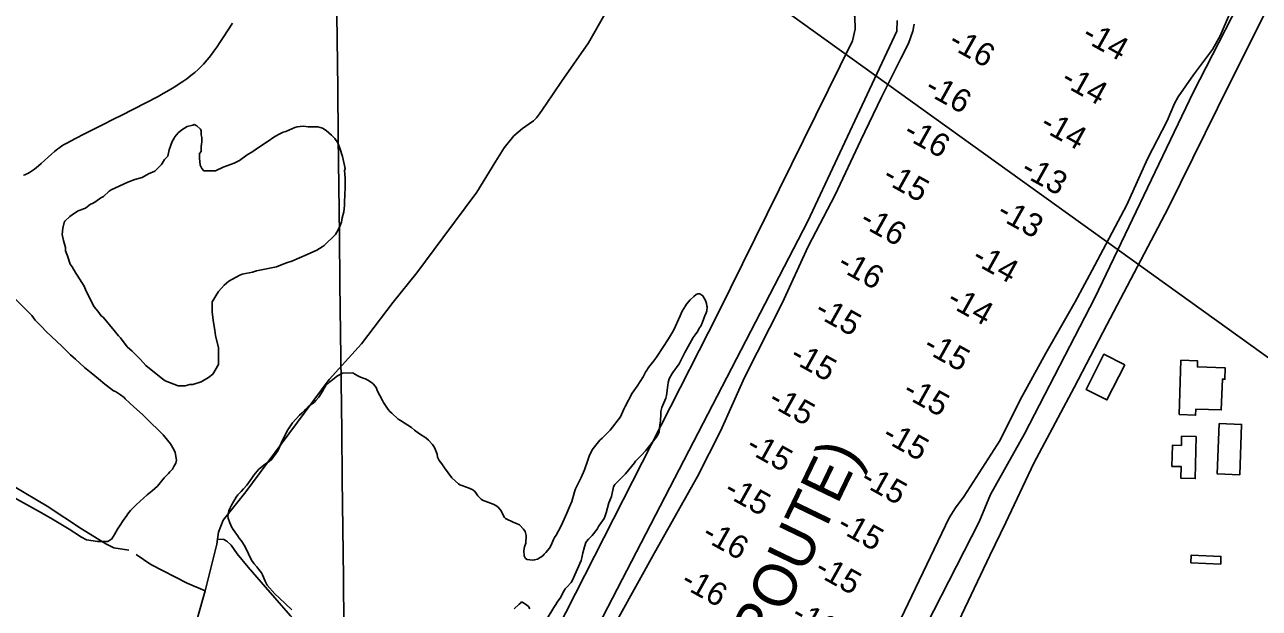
# Model space of a CAD drawing. Extents: x 3683402 to 3721514, y 487807 to 513565.
# Drawn here: x 3702711 to 3705098, y 508305 to 509434 of the extents above; entities that cross this region are included whole.
import ezdxf

# ---------------------------------------------------------------- set-up
doc = ezdxf.new("R2010")
doc.units = 0
for name, color, linetype in [('V-BLDG-OTLN', 7, 'Continuous'), ('V-GRID-MAJR', 7, 'Continuous'), ('V-LEVE-TOET', 7, 'Continuous'), ('V-RIVR-IDEN', 7, 'Continuous'), ('V-SITE-VEGE', 7, 'Continuous'), ('V-TOPO-BNDY', 7, 'Continuous'), ('V-TOPO-SHOR', 7, 'Continuous'), ('V-TOPO-SPOT', 7, 'Continuous')]:
    doc.layers.add(name, color=color, linetype=linetype)

msp = doc.modelspace()

# ---------------------------------------------------------------- linework, layer by layer
at = {"layer": 'V-BLDG-OTLN'}
for points in [[(3704837.656, 508776.353), (3704803.25, 508708.365), (3704762.91, 508728.782), (3704797.321, 508796.767)], [(3704942.727, 508679.814), (3704946.321, 508785.006), (3704978.378, 508783.912), (3704977.981, 508772.208), (3705031.983, 508770.362), (3705031.233, 508748.41000000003), (3705026.3850000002, 508748.576), (3705024.352, 508689.05700000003), (3704975.14, 508690.738), (3704974.731, 508678.723)], [(3705020.0670000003, 508662.615), (3705063.526, 508661.083), (3705060.085, 508563.506), (3705016.627, 508565.04000000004)], [(3704975.785, 508637.39400000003), (3704973.895, 508556.228), (3704946.304, 508556.871), (3704946.827, 508579.337), (3704928.935, 508579.753), (3704929.89, 508620.701), (3704947.142, 508620.299), (3704947.556, 508638.049)], [(3704965.312, 508392.977), (3704965.887, 508407.809), (3705023.686, 508405.554), (3705023.109, 508390.723)]]:
    msp.add_lwpolyline(points, close=True, dxfattribs=at)
at = {"layer": 'V-GRID-MAJR'}
msp.add_spline([(3703501.005, 493406.26900000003), (3703430.523, 499463.313), (3703360.001, 505523.825), (3703289.478, 511584.349), (3703289.438, 511587.804)], degree=3, dxfattribs=at)
at = {"layer": 'V-LEVE-TOET'}
for points in [[(3706215.8767969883, 511621.85748139), (3706128.668, 511502.824), (3705979.051, 511257.384), (3705794.631, 510923.984), (3705580.8510000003, 510516.538), (3705339.9220000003, 510024.92600000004), (3704970.565, 509304.32300000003)], [(3705039.99, 509319.773), (3705320.71, 509881.09500000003), (3705600.98, 510427.348), (3705887.338, 510975.43), (3706163.255, 511459.96400000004), (3706271.884440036, 511622.5092043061)], [(3703957.778, 509729.91000000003), (3704296.896, 509477.191), (3704310.304, 509464.05100000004), (3704315.713, 509449.55700000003), (3704316.592, 509425.64), (3704311.1380000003, 509402.977), (3704051.23, 508876.148), (3703646.457, 508080.34)], [(3703718.002, 508075.62700000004), (3704224.964, 509054.287), (3704396.7770000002, 509421.829), (3704397.393, 509442.514)], [(3704216.938, 507812.419), (3704409.626, 508186.367), (3704555.839, 508472.243), (3704578.023, 508525.186), (3704643.481, 508643.009), (3704779.804, 508906.098), (3704918.198, 509195.26900000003), (3704970.565, 509304.32300000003)], [(3704223.897, 507680.257), (3704390.096, 508013.49100000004), (3704576.872, 508407.45900000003), (3704607.899, 508471.375), (3704662.0130000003, 508586.233), (3704740.001, 508732.431), (3704803.213, 508853.806), (3704921.27, 509079.57300000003), (3705040.568, 509320.943)]]:
    msp.add_lwpolyline(points, dxfattribs=at)
at = {"layer": 'V-SITE-VEGE'}
for points in [[(3703112.163, 509437.32), (3703094.575, 509409.912), (3703087.89, 509399.723), (3703081.904, 509390.923), (3703076.521, 509383.34500000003), (3703071.674, 509376.835), (3703067.301, 509371.239), (3703063.373, 509366.43700000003), (3703056.218, 509358.257), (3703050.594, 509352.336), (3703046.213, 509348.027), (3703039.362, 509341.797), (3703032.1410000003, 509335.87), (3703024.224, 509329.905), (3703016.691, 509324.55700000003), (3703009.544, 509319.74), (3703002.773, 509315.38), (3702989.9050000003, 509307.571), (3702978.5, 509301.06700000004), (3702968.426, 509295.576), (3702896.94, 509258.927), (3702883.856, 509252.081), (3702860.822, 509240.356), (3702826.182, 509222.999), (3702808.936, 509214.246), (3702791.804, 509205.335), (3702786.94, 509202.587), (3702782.511, 509199.787), (3702778.46, 509196.987), (3702774.744, 509194.229), (3702767.949, 509188.773), (3702762.147, 509183.765), (3702742.265, 509165.69800000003), (3702737.254, 509161.30700000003), (3702729.586, 509155.036), (3702725.6580000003, 509152.087), (3702720.055, 509148.276), (3702716.731, 509146.463), (3702713.556, 509145.056), (3702710.646, 509144.032), (3702708.045, 509143.342)], [(3703048.923, 509185.31200000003), (3703048.896, 509175.971), (3703050.188, 509162.626), (3703051.515, 509159.949), (3703052.836, 509155.943), (3703056.828, 509151.927), (3703079.511, 509151.858), (3703094.2120000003, 509158.487), (3703115.585, 509166.427), (3703126.275, 509171.731), (3703140.986, 509182.363), (3703151.683, 509189.00200000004), (3703161.042, 509195.646), (3703179.761, 509207.598), (3703194.472, 509218.227), (3703203.827, 509223.538), (3703210.508, 509226.186), (3703215.849, 509227.505), (3703233.22, 509235.457), (3703237.228, 509236.78), (3703249.242, 509238.076), (3703258.578, 509236.71400000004), (3703277.258, 509236.657), (3703286.591, 509233.962), (3703293.251, 509229.938), (3703303.901, 509220.564), (3703310.5500000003, 509213.871), (3703315.863, 509205.849), (3703319.832, 509195.163), (3703325.122, 509179.135), (3703330.389, 509156.433), (3703329.044, 509152.433), (3703330.3340000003, 509137.751), (3703330.2770000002, 509119.071), (3703328.858, 509091.053), (3703328.8370000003, 509084.38), (3703327.467, 509072.37700000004), (3703324.762, 509060.376), (3703323.404, 509052.374), (3703320.713, 509045.71), (3703316.686, 509037.71400000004), (3703311.3200000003, 509028.392), (3703289.9050000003, 509007.10500000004), (3703285.895, 509004.449), (3703275.2, 508997.809), (3703256.4930000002, 508989.86100000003), (3703227.096, 508976.606), (3703215.075, 508972.639), (3703197.71, 508966.02), (3703158.986, 508958.131), (3703150.972, 508955.487), (3703130.9450000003, 508951.545), (3703125.6, 508948.893), (3703105.552, 508938.278), (3703096.186, 508930.30100000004), (3703085.475, 508918.322), (3703073.404, 508898.344), (3703073.345, 508878.329), (3703075.952, 508858.308), (3703078.573, 508843.619), (3703079.878, 508832.941), (3703085.1410000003, 508808.906), (3703085.0470000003, 508776.879), (3703074.3140000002, 508758.232), (3703066.288, 508751.58400000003), (3703051.585, 508743.62200000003), (3703035.555, 508738.33400000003), (3703030.218, 508738.348), (3703020.869, 508735.708), (3703007.526, 508735.749), (3702982.201, 508745.168), (3702976.876, 508749.186), (3702964.895, 508758.564), (3702944.927, 508774.637), (3702934.29, 508786.679), (3702918.326, 508802.739), (3702909.009, 508810.773), (3702895.718, 508828.161), (3702891.7260000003, 508832.177), (3702883.753, 508842.876), (3702862.481, 508868.294), (3702858.485, 508870.974), (3702851.841, 508880.336), (3702845.196, 508888.36600000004), (3702831.931, 508913.755), (3702827.949, 508921.775), (3702825.301, 508928.456), (3702812.022, 508949.84500000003), (3702809.366, 508953.857), (3702802.73, 508965.887), (3702798.7430000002, 508971.234), (3702793.455, 508987.264), (3702789.48, 508996.617), (3702789.5, 509003.29000000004), (3702785.537, 509016.645), (3702782.906, 509028.662), (3702784.274, 509040.668), (3702786.977, 509051.336), (3702788.321, 509053.998), (3702797.688, 509063.31), (3702807.0500000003, 509069.954)], [(3702807.0500000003, 509069.954), (3702813.7320000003, 509073.939), (3702817.74, 509075.26), (3702824.421, 509077.908), (3702828.429, 509079.229), (3702837.792, 509087.206), (3702841.798, 509088.52900000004), (3702848.485, 509092.51300000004), (3702857.842, 509099.156), (3702863.1890000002, 509101.809), (3702873.898, 509112.452), (3702877.9080000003, 509115.108), (3702909.978, 509129.688), (3702923.3370000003, 509134.98600000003), (3702938.029, 509138.945), (3702950.057, 509145.581), (3702962.083, 509150.881), (3702975.469, 509164.185), (3702980.835, 509173.507), (3702987.526, 509180.161), (3702990.231, 509192.16000000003), (3702995.617, 509208.157), (3702999.642, 509214.81700000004), (3703000.981, 509217.482), (3703007.68, 509225.469), (3703014.369, 509230.78500000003), (3703025.063, 509237.423), (3703035.7460000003, 509240.061), (3703038.418, 509241.38800000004), (3703043.747, 509238.701), (3703050.399, 509232.01), (3703051.7260000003, 509229.338), (3703051.702, 509221.332), (3703053.021, 509215.989), (3703052.9960000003, 509207.983), (3703051.632, 509198.646), (3703051.603, 509189.305), (3703048.923, 509185.31200000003)], [(3702674.472, 508922.052), (3702724.56, 508871.658), (3702730.887, 508862.977), (3702742.9760000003, 508850.234), (3702752.188, 508840.967), (3702783.285, 508811.998), (3702799.404, 508795.78), (3702804.588, 508791.143), (3702808.616, 508787.088), (3702826.471, 508770.864), (3702839.144, 508761.009), (3702853.545, 508748.838), (3702865.643, 508738.985), (3702876.589, 508730.289), (3702882.3510000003, 508726.232), (3702886.387, 508724.483), (3702896.187, 508718.101), (3702903.1010000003, 508712.88300000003), (3702904.825, 508710.569), (3702921.5270000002, 508694.924), (3702938.2260000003, 508679.86100000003), (3702944.563, 508673.488), (3702978.5330000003, 508641.045), (3702992.34, 508623.67600000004), (3702999.236, 508612.10500000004), (3703001.5300000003, 508606.903), (3703004.37, 508591.879), (3703002.623, 508586.11), (3702999.136, 508579.19200000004), (3702996.234, 508574.58), (3702991.019, 508569.398), (3702988.699, 508565.941), (3702980.591, 508557.88), (3702967.259, 508541.175)], [(3703911.9050000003, 508763.112), (3703913.889, 508766.244), (3703915.431, 508769.373), (3703916.531, 508771.163), (3703924.273, 508781.014), (3703928.917, 508786.613), (3703933.558, 508793.103), (3703955.414, 508826.43700000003), (3703963.355, 508839.63), (3703965.779, 508844.101), (3703978.092, 508871.359), (3703981.828, 508879.85000000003), (3703988, 508890.58400000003), (3703990.431, 508893.717), (3703997.511, 508902.229), (3704004.378, 508908.733), (3704008.8140000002, 508912.324), (3704012.369, 508913.905), (3704016.1580000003, 508913.706), (3704017.946, 508912.602), (3704021.751, 508909.952), (3704027.154, 508900.849), (3704028.975, 508894.621), (3704029.667, 508890.615), (3704029.9020000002, 508888.61), (3704029.503, 508881.032), (3704027.758, 508875.007), (3704026.656, 508872.771), (3704021.393, 508858.924), (3704017.651, 508851.326), (3704015.003, 508847.074), (3704011.919, 508841.485), (3704007.061, 508834.102), (3704003.305, 508828.956), (3703986.991, 508800.112), (3703981.494, 508788.268), (3703975.985, 508777.985), (3703964.055, 508761.202), (3703962.285, 508759.186), (3703956.998, 508749.12700000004), (3703955.036, 508742.208), (3703954.399, 508737.07800000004), (3703951.4, 508717.00800000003), (3703950.096, 508711.873), (3703942.631, 508693.558), (3703940.894, 508685.97000000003), (3703940.48, 508681.06700000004), (3703939.669, 508667.694), (3703938.598, 508660.11), (3703937.568, 508646.735), (3703935.592, 508641.822), (3703931.842, 508635.782), (3703911.94, 508610.704), (3703903.528, 508601.74), (3703891.347, 508589.635)], [(3703227.09, 508302.16500000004), (3703203.336, 508324.525), (3703194.369, 508333.161), (3703179.562, 508349.783), (3703175.727, 508357.78), (3703170.529, 508369.782), (3703168.274, 508373.777), (3703163.557, 508380.21), (3703159.293, 508385.086), (3703154.356, 508391.07300000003), (3703149.41, 508398.173), (3703143.321, 508410.392), (3703136.548, 508425.055), (3703129.122, 508436.598), (3703125.5300000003, 508441.032), (3703122.157, 508446.135), (3703119.914, 508448.572), (3703113.842, 508457.672), (3703110.69, 508462.777), (3703109.113, 508466.109), (3703107.3030000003, 508470.556), (3703104.126, 508479.67100000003), (3703103.436, 508483.456), (3703105.378, 508493.94), (3703107.1350000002, 508497.962), (3703110.659, 508504.667), (3703119.478, 508520.097), (3703122.794, 508524.572), (3703128.9930000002, 508531.072), (3703133.861, 508536.45), (3703140.2800000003, 508543.618), (3703149.7800000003, 508556.821), (3703153.758, 508562.64), (3703163.492, 508574.064), (3703176.128, 508584.61100000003), (3703183.2320000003, 508588.889), (3703188.774, 508593.378), (3703200.038, 508609.713), (3703203.114, 508616.863), (3703207.503, 508628.032), (3703219.623, 508650.163), (3703228.6750000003, 508663.809), (3703242.1780000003, 508678.598), (3703247.273, 508683.531), (3703251.705, 508687.57), (3703256.577, 508692.501), (3703259.897, 508696.085), (3703262.558, 508698.33), (3703270.102, 508703.501), (3703273.867, 508707.313), (3703279.1750000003, 508713.80700000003), (3703287.123, 508725.663), (3703289.325, 508730.13300000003), (3703291.309, 508733.711), (3703292.411, 508735.499), (3703299.723, 508742.454), (3703306.598, 508747.843), (3703315.466, 508755.027), (3703325.239, 508760.21)], [(3703325.239, 508760.21), (3703344.844, 508760.776), (3703349.094, 508758.128), (3703356.024, 508754.159), (3703360.0470000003, 508752.401), (3703366.969, 508749.993), (3703369.65, 508748.895), (3703373.895, 508746.69200000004), (3703381.501, 508741.836), (3703384.414, 508739.179), (3703388.448, 508735.194), (3703390.924, 508731.19800000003), (3703392.286, 508726.75), (3703402.211, 508707.202), (3703404.687, 508703.206), (3703405.59, 508701.208), (3703413.68, 508689.892), (3703416.823, 508686.124), (3703420.186, 508682.579), (3703432.7320000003, 508671.29000000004), (3703437.2090000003, 508668.19800000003), (3703444.586, 508664.235), (3703458.234, 508654.958), (3703464.056, 508650.091), (3703473.682, 508643.02), (3703485.986, 508634.85000000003), (3703491.585, 508630.205), (3703498.989, 508622.005), (3703503.034, 508616.23600000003), (3703504.611, 508613.35000000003), (3703508.238, 508603.346), (3703508.719, 508597.333), (3703512.1, 508590.892), (3703517.04, 508584.68200000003), (3703522.211, 508577.13800000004), (3703536.811, 508557.841), (3703549.585, 508545.887), (3703552.27, 508544.343), (3703556.0670000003, 508542.80700000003), (3703569.913, 508537.544), (3703576.84, 508534.242), (3703580.198, 508531.59), (3703582.666, 508528.70900000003), (3703586.938, 508522.495), (3703592.992, 508516.292), (3703595.677, 508514.526), (3703616.45, 508506.41000000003), (3703621.812, 508503.77), (3703626.287, 508500.67600000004), (3703632.123, 508493.805), (3703635.963, 508485.137), (3703638.663, 508480.92100000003), (3703640.235, 508478.92600000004), (3703656.548, 508471.22500000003), (3703661.238, 508469.47000000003), (3703667.048, 508466.609), (3703675.342, 508458.41500000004), (3703678.046, 508453.531), (3703680.098, 508445.744), (3703679.295, 508431.257), (3703677.112, 508424.113), (3703675.8170000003, 508416.976), (3703676.1040000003, 508406.504), (3703678.807, 508401.618), (3703681.9390000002, 508399.85500000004), (3703692.1950000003, 508398.357), (3703696.65, 508398.829), (3703702.433, 508400.42600000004), (3703712.198, 508406.724), (3703715.078, 508409.86100000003), (3703718.176, 508412.999), (3703725.477, 508421.51), (3703728.785, 508427.54600000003), (3703732.952, 508438.04600000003), (3703735.156, 508442.291), (3703738.025, 508446.32), (3703747.284, 508463.08900000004), (3703753.881, 508477.61100000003), (3703758.71, 508489.45), (3703764.207, 508501.515), (3703768.379, 508511.792), (3703773.611, 508530.76300000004), (3703775.582, 508536.346), (3703786.364, 508558.24700000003), (3703792.74, 508572.99), (3703799.31, 508591.971), (3703802.159, 508599.563), (3703807.438, 508610.737), (3703809.863, 508614.54000000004), (3703822.917, 508630.218), (3703826.9020000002, 508634.25200000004), (3703839.086, 508645.912), (3703842.852, 508649.723), (3703862.523, 508675.913), (3703869.341, 508690.43700000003), (3703871.539, 508695.57300000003), (3703885.42, 508721.284), (3703894.697, 508734.711), (3703900.436, 508743.658), (3703906.396, 508753.276), (3703911.9050000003, 508763.112)], [(3703891.347, 508589.635), (3703889.807, 508586.505), (3703872.556, 508565.009), (3703851.96, 508544.386), (3703849.09, 508539.913), (3703845.191, 508521.61600000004), (3703840.1410000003, 508509.33), (3703834.6890000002, 508489.911), (3703832.94, 508484.33), (3703830.966, 508479.194), (3703824.787, 508469.575), (3703820.367, 508463.31), (3703817.725, 508458.169), (3703807.551, 508445.853), (3703800.907, 508439.12700000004), (3703797.147, 508434.425), (3703795.822, 508432.412), (3703792.754, 508423.925), (3703789.93, 508412.32300000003), (3703787.98, 508402.951), (3703786.676, 508397.819), (3703769.972, 508359.83900000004), (3703767.1010000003, 508355.364), (3703759.1380000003, 508345.734), (3703755.593, 508342.816), (3703750.52, 508333.64900000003), (3703747, 508326.72000000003), (3703740.153, 508316.876), (3703737.73, 508312.626), (3703733.532, 508306.36100000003), (3703720.957, 508285.564)], [(3702967.259, 508541.175), (3702957.416, 508532.54000000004), (3702947.571, 508524.48600000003), (3702926.147, 508505.494), (3702915.1410000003, 508494.556), (3702909.923, 508487.64), (3702908.182, 508484.75800000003), (3702901.223, 508474.961), (3702895.419, 508465.74100000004), (3702890.2, 508458.249), (3702884.392, 508447.87200000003), (3702879.17, 508439.22500000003), (3702871.648, 508434.628), (3702851.436, 508434.689), (3702830.077, 508437.642), (3702820.276, 508442.869), (3702796.646, 508457.956), (3702760.906, 508479.43200000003), (3702737.27, 508493.36), (3702685.382, 508521.81700000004)], [(3703687.2, 508303.85000000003), (3703684.501, 508308.516), (3703680.6920000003, 508311.83400000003), (3703673.532, 508316.468), (3703671.521, 508317.568), (3703669.0840000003, 508315.104), (3703666.646, 508313.085), (3703657.119, 508304.115)]]:
    msp.add_lwpolyline(points, dxfattribs=at)
at = {"layer": 'V-TOPO-BNDY'}
msp.add_line((3706795.188, 507581.599), (3703314.841, 510084.566), dxfattribs=at)
at = {"layer": 'V-TOPO-SHOR'}
for points in [[(3703832.508, 509454.73600000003), (3703801.0530000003, 509399.543), (3703748.2800000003, 509324.69200000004), (3703718.889, 509280.66500000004), (3703705.804, 509262.056), (3703700.395, 509254.446), (3703694.6040000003, 509248.574), (3703686.225, 509242.781), (3703672.997, 509233.677), (3703656.148, 509219.071), (3703637.745, 509195.871), (3703621.869, 509170.43700000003), (3703585.0810000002, 509110.222), (3703519.381, 509021.943), (3703468.554, 508954.375), (3703423.227, 508897.439), (3703362.074, 508816.795), (3703299.116, 508747.863), (3703206.8340000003, 508622.81200000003), (3703138.4280000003, 508530.728), (3703094.4620000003, 508475.909), (3703085.551, 508452.427), (3703083.673, 508439.162), (3703082.262, 508429.204), (3703059.2630000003, 508339.20900000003), (3703030.202, 508234.284)], [(3705040.22, 509454.48000000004), (3705022.24, 509412.74), (3705007.519, 509386.7)], [(3704430.436, 509435.246), (3704428.15, 509421.706), (3704419.463, 509398.03500000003), (3704404.9790000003, 509368.907), (3704367.0670000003, 509294.026), (3704327.024, 509210.76), (3704277.399, 509105.259), (3704225.583, 509004.987), (3704175.361, 508895.28), (3704102.545, 508751.998), (3704056.756, 508649.197), (3704011.386, 508560.461), (3703928.1, 508412.331), (3703859.613, 508288.157), (3703767.9960000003, 508112.59), (3703689.998, 507953.036), (3703598.679, 507771.829), (3703527.088, 507622.407), (3703421.384, 507415.354), (3703330.873, 507245.385), (3703272.3370000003, 507131.575)], [(3705007.519, 509386.7), (3704970.258, 509337.177), (3704940.646, 509294.857), (3704933.756, 509282.055), (3704919.728, 509248.09500000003), (3704881.289, 509174.914), (3704841.914, 509085.961), (3704778.887, 508967.521), (3704741.953, 508898.01), (3704685.08, 508798.89900000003), (3704634.9450000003, 508707.483), (3704596.858, 508630.572), (3704527.14, 508522.08900000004), (3704510.531, 508499.791), (3704498.259, 508480.009), (3704389.662, 508253.88300000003)], [(3702820.591, 508458.657), (3702753.822, 508502.95300000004), (3702688.9760000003, 508541.427)], [(3702911.768, 508417.48600000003), (3702882.977, 508422.235), (3702867.664, 508430.038), (3702820.591, 508458.657)], [(3703545.862, 508023.889), (3703524.364, 508027.97500000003), (3703501.543, 508037.012), (3703467.722, 508056.208), (3703443.29, 508077.09), (3703399.677, 508113.778), (3703365.59, 508140.352), (3703313.598, 508192.523), (3703270.772, 508239.017), (3703224.657, 508290.52), (3703194.257, 508325.336), (3703168.1410000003, 508355.603), (3703142.485, 508384.873), (3703121.145, 508410.574), (3703109.8510000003, 508427.128), (3703101.251, 508435.248), (3703095.938, 508438.357), (3703083.673, 508439.162)], [(3703059.2630000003, 508339.20900000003), (3703024.73, 508354.065), (3702954.5530000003, 508389.856), (3702926.202, 508409.277)]]:
    msp.add_lwpolyline(points, dxfattribs=at)

# ---------------------------------------------------------------- texts
at = {"layer": 'V-RIVR-IDEN'}
msp.add_text('(ALTERNATE    ROUTE)', height=82.999832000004, rotation=64.269281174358, dxfattribs=at).set_placement((3703792.168376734, 507487.694998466))
at = {"layer": 'V-TOPO-SPOT'}
for s, p in [('-14', (3704752.2262386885, 509405.59622909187)), ('-16', (3704493.8951831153, 509392.5471786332)), ('-14', (3704711.6562386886, 509319.7462290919)), ('-16', (3704448.295183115, 509303.257178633)), ('-14', (3704671.2062386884, 509232.85622909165)), ('-16', (3704406.9351831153, 509217.487178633)), ('-13', (3704633.949445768, 509145.2039793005)), ('-15', (3704366.5562386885, 509131.8662290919)), ('-16', (3704322.475183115, 509047.12717863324)), ('-13', (3704587.429445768, 509062.2539793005)), ('-14', (3704539.4262386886, 508975.09622909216)), ('-16', (3704279.215183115, 508962.797178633)), ('-14', (3704490.8562386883, 508893.1962290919)), ('-15', (3704235.3062386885, 508872.5562290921)), ('-15', (3704445.2962386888, 508804.04622909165)), ('-15', (3704187.5562386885, 508784.9962290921)), ('-15', (3704405.6562386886, 508716.83622909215)), ('-15', (3704145.7062386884, 508699.5562290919)), ('-15', (3704365.8762386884, 508631.3362290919)), ('-15', (3704102.5262386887, 508609.9362290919)), ('-15', (3704323.7262386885, 508546.29622909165)), ('-15', (3704060.0362386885, 508524.89622909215)), ('-15', (3704278.6162386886, 508457.1362290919)), ('-16', (3704017.505183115, 508439.727178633)), ('-15', (3704235.4362386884, 508372.11622909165)), ('-16', (3703976.515183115, 508348.657178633)), ('-16', (3704190.365183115, 508283.64717863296))]:
    msp.add_text(s, height=45, rotation=330.79328332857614, dxfattribs=at).set_placement(p)

doc.saveas('drawing.dxf')
